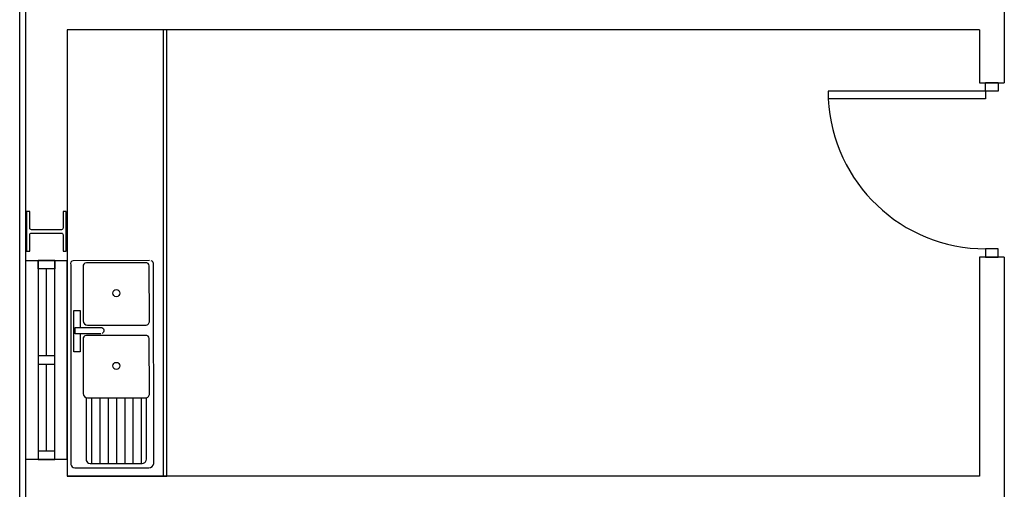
# Model space of a CAD drawing. Header units: millimetres. Extents: x -559 to 10735, y -2326 to 222.
# Tile 471 of 656: x 3797 to 3829, y -1917 to -1901. Entities that reach past the tile are written whole.
import ezdxf

# ---------------------------------------------------------------- set-up
doc = ezdxf.new("R2010")
doc.units = ezdxf.units.MM
doc.header["$LTSCALE"] = 4
doc.layers.add('Circuito de Tomadas', color=3, linetype='Continuous')
doc.layers.add('Planta Baixa', color=251, linetype='Continuous')

# ---------------------------------------------------------------- blocks, each defined once
blk = doc.blocks.new('A1063DH-flat-1-flat-1')
at = {"color": 9}
blk.add_line((0.4554, -0.5813), (0.4567, -0.5728), dxfattribs=at)
for points in [[(0.4757, 0.6247), (0.0155, 0.6226, 0.553012), (0.0007, 0.5987, 0.624336)], [(0.0007, 0.5987), (0.0007, -0.5989, 0.285257), (0.0155, -0.6228, 0.233769)], [(0.4507, 0.6098), (0.0946, 0.6098, 0.467329), (0.0757, 0.5872, 0.836247)], [(0.4757, 0.2604), (0.4743, 0.5922, 0.499438), (0.4507, 0.6098, 6.940275)], [(0.5007, -0.5989), (0.4993, 0.6072, 0.373967), (0.4859, 0.6226, -14.45072)], [(0.0757, 0.5872), (0.0757, 0.2604, 0.40231), (0.1007, 0.2344, 0.020408)], [(0.1007, 0.2344), (0.4507, 0.2344, 0.426218), (0.4757, 0.2604, -1.041667)], [(0.1816, 0.1826), (0.0265, 0.1826), (0.0265, 0.2214), (0.1816, 0.2214, -0.817655), (0.1891, 0.1842, 4.933965)], [(0.4507, 0.172), (0.0946, 0.172, 0.467329), (0.0757, 0.1494, 0.836247)], [(0.0757, 0.1494), (0.0757, -0.1773, 0.40231), (0.1007, -0.2034, 0.020408)], [(0.4757, -0.1773), (0.4743, 0.1544, 0.499438), (0.4507, 0.172, 6.940275)], [(0.1007, -0.2034), (0.4507, -0.2034, 0.426218), (0.4757, -0.1773, -1.041667)], [(0.0932, -0.2022), (0.0932, -0.5728, 0.285257), (0.1081, -0.5967, 0.233769)], [(0.1182, -0.5989), (0.4317, -0.5989, 0.331496), (0.4554, -0.5813, -0.744843)]]:
    blk.add_lwpolyline(points, format="xyb", dxfattribs=at)
for points in [[(0.0575, 0.1826), (0.0575, 0.0734), (0.02, 0.0734), (0.02, 0.3234), (0.0575, 0.3234), (0.0575, 0.2214)], [(0.1257, -0.2034), (0.1257, -0.5989)], [(0.1757, -0.2034), (0.1757, -0.5989)], [(0.2257, -0.2034), (0.2257, -0.5989)], [(0.2757, -0.2034), (0.2757, -0.5989)], [(0.3257, -0.2034), (0.3257, -0.5989)], [(0.3757, -0.2034), (0.3757, -0.5989)], [(0.4257, -0.2034), (0.4257, -0.5989)], [(0.4567, -0.5728), (0.4567, -0.2026)], [(0.0155, -0.6228), (0.0257, -0.6249)], [(0.0257, -0.6249), (0.472, -0.6249)], [(0.1081, -0.5967), (0.1182, -0.5989)]]:
    blk.add_lwpolyline(points, dxfattribs=at)
for centre in [(0.2757, 0.4279), (0.2757, -0.0108)]:
    blk.add_circle(centre, 0.0214, dxfattribs=at)
blk.add_arc((0.4697, -0.5936), 0.0315, 274.09501, 350.23658, dxfattribs=at)
blk = doc.blocks.new('A1170DK-flat-1-flat-1')
at = {"color": 9}
for p, q in [((0.6, 2.69), (0, 2.69)), ((0, 2.69), (0, 0)), ((0.58, 0), (0.58, 2.69)), ((0.6, 0), (0.6, 2.69)), ((0, 0), (0.6, 0))]:
    blk.add_line(p, q, dxfattribs=at)
blk = doc.blocks.new('AUW01D3S-flat-13-flat-1')
at = {"color": 9}
for p, q in [((-0.125, 0), (-0.125, 1.2)), ((0.125, 0), (0.125, 1.2))]:
    blk.add_line(p, q, dxfattribs=at)
blk = doc.blocks.new('AUD18D1S-flat-31-flat-1')
at = {"color": 9}
for p, q in [((-0.125, 1.2), (0.125, 1.2)), ((0.125, 0), (-0.125, 0))]:
    blk.add_line(p, q, dxfattribs=at)
blk = doc.blocks.new('AUD19D1S-flat-31-flat-1')
at = {"color": 9}
for p, q in [((0, 1.2), (0, 1.2)), ((0, 0), (0, 0))]:
    blk.add_line(p, q, dxfattribs=at)
blk = doc.blocks.new('AUD37D1S-flat-83-flat-1')
at = {"color": 9}
for p, q in [((-0.05, 0.05), (-0.05, 0)), ((0.05, 0.05), (-0.05, 0.05)), ((-0.05, 0), (0.05, 0)), ((0.05, 0), (0.05, 0.05))]:
    blk.add_line(p, q, dxfattribs=at)
at = {"color": 9, "oblique": 36.8699, "width": 1.25, "flags": 3}
for p in [(-0.05, 0.05), (0, 0.05), (0.05, 0.05)]:
    blk.add_attdef('JAMBPT', p, '', height=0.00632, rotation=153.43495, dxfattribs=at)
at = {"color": 9, "width": 0.5, "flags": 3}
for p in [(-0.05, 0.05), (0, 0.05)]:
    blk.add_attdef('JAMBPT', p, '', height=0.01, rotation=90, dxfattribs=at)
blk = doc.blocks.new('AUD37D1S-flat-82-flat-1')
at = {"color": 9}
for p, q in [((-0.05, 0), (0.05, 0)), ((-0.05, -0.05), (-0.05, 0)), ((0.05, 0), (0.05, -0.05)), ((0.05, -0.05), (-0.05, -0.05))]:
    blk.add_line(p, q, dxfattribs=at)
at = {"color": 9, "text_generation_flag": 4, "flags": 3}
for p, height, rotation, width in [((-0.05, -0.05), 0.00632, 206.56505, 1.25), ((-0.05, -0.05), 0.01, 270, 0.5), ((0, -0.05), 0.00632, 206.56505, 1.25), ((0, -0.05), 0.01, 270, 0.5), ((0.05, -0.05), 0.00632, 206.56505, 1.25)]:
    blk.add_attdef('JAMBPT', p, '', height=height, rotation=rotation, dxfattribs=dict(at, width=width))
blk = doc.blocks.new('AUD40D1S-flat-26-flat-1')
at = {"color": 9}
for p, q in [((-0.05, 0.6), (-0.05, -0.6)), ((0.05, 0.6), (-0.05, 0.6)), ((0.05, -0.6), (0.05, 0.6)), ((-0.05, -0.6), (0.05, -0.6))]:
    blk.add_line(p, q, dxfattribs=at)
blk = doc.blocks.new('AUD40D1S-flat-25-flat-1')
at = {"color": 9}
for p, q in [((-0.05, 0.6), (-0.05, -0.6)), ((0.05, 0.6), (-0.05, 0.6)), ((0.05, -0.6), (0.05, 0.6)), ((-0.05, -0.6), (0.05, -0.6))]:
    blk.add_line(p, q, dxfattribs=at)
blk = doc.blocks.new('AUD37D1S-flat-81-flat-1')
at = {"color": 9}
for p, q in [((-0.05, 0.05), (-0.05, 0)), ((0.05, 0.05), (-0.05, 0.05)), ((-0.05, 0), (0.05, 0)), ((0.05, 0), (0.05, 0.05))]:
    blk.add_line(p, q, dxfattribs=at)
at = {"color": 9, "oblique": 36.8699, "width": 1.25, "flags": 3}
for p in [(-0.05, 0.05), (0, 0.05), (0.05, 0.05)]:
    blk.add_attdef('JAMBPT', p, '', height=0.00632, rotation=153.43495, dxfattribs=at)
at = {"color": 9, "width": 0.5, "flags": 3}
for p in [(-0.05, 0.05), (0, 0.05)]:
    blk.add_attdef('JAMBPT', p, '', height=0.01, rotation=90, dxfattribs=at)
blk = doc.blocks.new('AUW01D1S-flat-32-flat-1')
at = {"color": 9}
blk.add_line((0, -0.2625), (0, 0.2625), dxfattribs=at)
blk = doc.blocks.new('AUW01D1S-flat-31-flat-1')
at = {"color": 9}
blk.add_line((0, -0.2625), (0, 0.2625), dxfattribs=at)
blk = doc.blocks.new('AUD18D1S-flat-24-flat-1')
at = {"color": 9}
for p, q in [((-0.075, 1.05), (0.075, 1.05)), ((0.075, 0), (-0.075, 0))]:
    blk.add_line(p, q, dxfattribs=at)
blk = doc.blocks.new('AUD19D1S-flat-24-flat-1')
at = {"color": 9}
for p, q in [((0, 1.05), (0, 1.05)), ((0, 0), (0, 0))]:
    blk.add_line(p, q, dxfattribs=at)
blk = doc.blocks.new('AUD37D1S-flat-66-flat-1')
at = {"color": 9}
for p, q in [((-0.0375, 0.05), (-0.0375, 0)), ((0.0375, 0.05), (-0.0375, 0.05)), ((-0.0375, 0), (0.0375, 0)), ((0.0375, 0), (0.0375, 0.05))]:
    blk.add_line(p, q, dxfattribs=at)
at = {"color": 9, "oblique": 22.61986, "width": 1.083333, "flags": 3}
for p in [(-0.0375, 0.05), (0, 0.05), (0.0375, 0.05)]:
    blk.add_attdef('JAMBPT', p, '', height=0.00588, rotation=146.30993, dxfattribs=at)
at = {"color": 9, "width": 0.666667, "flags": 3}
for p in [(-0.0375, 0.05), (0, 0.05)]:
    blk.add_attdef('JAMBPT', p, '', height=0.0075, rotation=90, dxfattribs=at)
blk = doc.blocks.new('AUD37D1S-flat-65-flat-1')
at = {"color": 9}
for p, q in [((-0.0375, 0), (0.0375, 0)), ((-0.0375, -0.05), (-0.0375, 0)), ((0.0375, 0), (0.0375, -0.05)), ((0.0375, -0.05), (-0.0375, -0.05))]:
    blk.add_line(p, q, dxfattribs=at)
at = {"color": 9, "text_generation_flag": 4, "flags": 3}
for p, height, rotation, width in [((-0.0375, -0.05), 0.00588, 213.69007, 1.083333), ((-0.0375, -0.05), 0.0075, 270, 0.666667), ((0, -0.05), 0.00588, 213.69007, 1.083333), ((0, -0.05), 0.0075, 270, 0.666667), ((0.0375, -0.05), 0.00588, 213.69007, 1.083333)]:
    blk.add_attdef('JAMBPT', p, '', height=height, rotation=rotation, dxfattribs=dict(at, width=width))
blk = doc.blocks.new('AUD41D1S-flat-14-flat-1')
at = {"color": 9}
for p, q in [((0.0375, 0.525), (-0.0375, 0.525)), ((-0.0375, -0.525), (0.0375, -0.525))]:
    blk.add_line(p, q, dxfattribs=at)
blk = doc.blocks.new('AUD30D1S-flat-3-flat-1')
at = {"color": 9}
for p, q in [((-0.9497, 0.475), (-0.9497, 0.4288)), ((0, 0.475), (-0.9497, 0.475)), ((0, 0.475), (0, 0.4288)), ((0, 0.4288), (-0.9497, 0.4288))]:
    blk.add_line(p, q, dxfattribs=at)
blk.add_ellipse((0, 0.475), major_axis=(0.6716, 0.6716), ratio=1, start_param=2.404825, end_param=3.926991, dxfattribs=at)

msp = doc.modelspace()

# ---------------------------------------------------------------- linework, layer by layer
at = {"layer": 'Circuito de Tomadas', "color": 94}
msp.add_line((3797.499, -1947.796), (3797.499, -1900.824), dxfattribs=at)
at = {"layer": 'Planta Baixa'}
for p, q in [((3797.694, -1909.298), (3797.694, -1893.869)), ((3829.414, -1896.766), (3829.414, -1903.546)), ((3828.607, -1901.825), (3799.038, -1901.825)), ((3799.038, -1901.825), (3799.038, -1909.298)), ((3828.607, -1901.825), (3828.607, -1903.546)), ((3828.607, -1909.191), (3828.607, -1916.287)), ((3829.414, -1909.191), (3829.414, -1917.792)), ((3797.694, -1923.814), (3797.694, -1915.75)), ((3799.038, -1915.75), (3799.038, -1916.287)), ((3828.607, -1916.287), (3799.038, -1916.287))]:
    msp.add_line(p, q, dxfattribs=at)
msp.add_lwpolyline([(3797.721, -1909.003), (3797.828, -1909.003), (3797.828, -1908.465, -0.414214), (3797.882, -1908.411), (3798.85, -1908.411, -0.414214), (3798.904, -1908.465), (3798.904, -1909.003), (3799.011, -1909.003), (3799.011, -1907.712), (3798.904, -1907.712), (3798.904, -1908.25, -0.414214), (3798.85, -1908.304), (3797.882, -1908.304, -0.414214), (3797.828, -1908.25), (3797.828, -1907.712), (3797.721, -1907.712)], format="xyb", close=True, dxfattribs=at)

# ---------------------------------------------------------------- block references
at = {"layer": 'Planta Baixa', "xscale": 5.376215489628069, "yscale": 5.376215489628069, "zscale": 5.376215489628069}
for name, p in [('A1170DK-flat-1-flat-1', (3799.038, -1916.287)), ('AUD18D1S-flat-24-flat-1', (3829.01, -1909.191)), ('AUD37D1S-flat-65-flat-1', (3829.01, -1903.546)), ('AUD41D1S-flat-14-flat-1', (3829.01, -1906.368)), ('AUD19D1S-flat-24-flat-1', (3829.01, -1909.191)), ('AUD30D1S-flat-3-flat-1', (3828.809, -1906.368)), ('AUD37D1S-flat-66-flat-1', (3829.01, -1909.191)), ('AUW01D3S-flat-13-flat-1', (3798.366, -1915.75)), ('AUD18D1S-flat-31-flat-1', (3798.366, -1915.75)), ('AUD37D1S-flat-82-flat-1', (3798.366, -1909.298)), ('AUD40D1S-flat-26-flat-1', (3798.366, -1912.524)), ('AUD40D1S-flat-25-flat-1', (3798.366, -1912.524)), ('AUD19D1S-flat-31-flat-1', (3798.366, -1915.75)), ('A1063DH-flat-1-flat-1', (3799.151, -1912.658)), ('AUW01D1S-flat-31-flat-1', (3798.366, -1910.978)), ('AUD37D1S-flat-81-flat-1', (3798.366, -1912.659)), ('AUW01D1S-flat-32-flat-1', (3798.366, -1914.07)), ('AUD37D1S-flat-83-flat-1', (3798.366, -1915.75))]:
    msp.add_blockref(name, p, dxfattribs=at)

doc.saveas('drawing.dxf')
